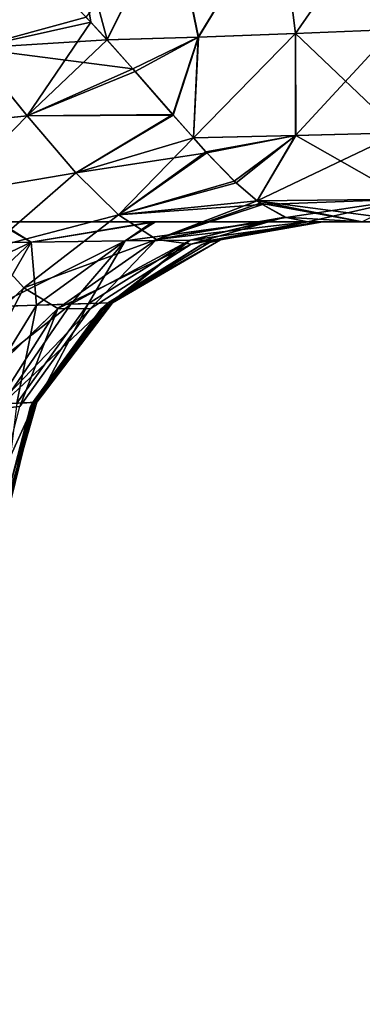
# Model space of a CAD drawing. Header units: millimetres. Extents: x -39 to 39, y -36 to 85.
# Tile 356 of 427: x 14.137 to 14.349, y 70.318 to 70.925. Entities that reach past the tile are written whole.
import ezdxf

# ---------------------------------------------------------------- set-up
doc = ezdxf.new("R2010")
doc.units = ezdxf.units.MM
doc.header["$LTSCALE"] = 65.185185
for name, color, linetype in [('125', 7, 'CONTINUOUS'), ('284', 7, 'CONTINUOUS'), ('285', 7, 'CONTINUOUS'), ('370', 7, 'CONTINUOUS'), ('371', 7, 'CONTINUOUS'), ('378', 7, 'CONTINUOUS'), ('379', 7, 'CONTINUOUS'), ('380', 7, 'CONTINUOUS'), ('381', 7, 'CONTINUOUS'), ('4', 7, 'CONTINUOUS'), ('6', 7, 'CONTINUOUS'), ('67', 7, 'CONTINUOUS'), ('69', 7, 'CONTINUOUS')]:
    doc.layers.add(name, color=color, linetype=linetype)

msp = doc.modelspace()

# ---------------------------------------------------------------- linework, layer by layer
at = {"layer": '125', "linetype": 'CONTINUOUS'}
for points in [[(13.60154, 70.8, 6.92007), (14.71176, 70.8, 7.1866), (8.56255, 70.8, 7.08897), (13.60154, 70.8, 6.92007)], [(8.56255, 70.8, 7.08897), (14.71176, 70.8, 7.1866), (8.59221, 70.8, 7.15538), (8.56255, 70.8, 7.08897)], [(8.59221, 70.8, 7.15538), (14.71176, 70.8, 7.1866), (8.60601, 70.8, 7.1763), (8.59221, 70.8, 7.15538)], [(8.63718, 70.8, -7.2129), (14.71176, 70.8, -7.1866), (8.60549, 70.8, -7.17557), (8.63718, 70.8, -7.2129)], [(14.71176, 70.8, -7.1866), (13.60154, 70.8, -6.92007), (8.60549, 70.8, -7.17557), (14.71176, 70.8, -7.1866)], [(8.60601, 70.8, 7.1763), (14.71176, 70.8, 7.1866), (8.6371, 70.8, 7.21282), (8.60601, 70.8, 7.1763)], [(14.71176, 70.8, 7.1866), (15.85, 70.8, 7.27619), (8.6371, 70.8, 7.21282), (14.71176, 70.8, 7.1866)], [(8.6371, 70.8, 7.21282), (15.85, 70.8, 7.27619), (8.67443, 70.8, 7.24451), (8.6371, 70.8, 7.21282)], [(8.6737, 70.8, -7.24399), (14.71176, 70.8, -7.1866), (8.63718, 70.8, -7.2129), (8.6737, 70.8, -7.24399)], [(8.69462, 70.8, -7.25779), (14.71176, 70.8, -7.1866), (8.6737, 70.8, -7.24399), (8.69462, 70.8, -7.25779)], [(8.67443, 70.8, 7.24451), (15.85, 70.8, 7.27619), (8.69451, 70.8, 7.25773), (8.67443, 70.8, 7.24451)], [(8.69451, 70.8, 7.25773), (15.85, 70.8, 7.27619), (8.76103, 70.8, 7.28745), (8.69451, 70.8, 7.25773)], [(8.76103, 70.8, -7.28745), (15.85, 70.8, -7.27619), (8.69462, 70.8, -7.25779), (8.76103, 70.8, -7.28745)], [(15.85, 70.8, -7.27619), (14.71176, 70.8, -7.1866), (8.69462, 70.8, -7.25779), (15.85, 70.8, -7.27619)], [(15.85, 70.8, -7.27619), (8.76103, 70.8, -7.28745), (22.93897, 70.8, -7.28745), (15.85, 70.8, -7.27619)], [(8.76103, 70.8, -7.28745), (9.8763, 70.8, -7.60098), (22.93897, 70.8, -7.28745), (8.76103, 70.8, -7.28745)], [(9.98085, 70.8, 7.62739), (8.76103, 70.8, 7.28745), (21.8237, 70.8, 7.60098), (9.98085, 70.8, 7.62739)], [(21.8237, 70.8, 7.60098), (8.76103, 70.8, 7.28745), (22.93897, 70.8, 7.28745), (21.8237, 70.8, 7.60098)], [(8.76103, 70.8, 7.28745), (15.85, 70.8, 7.27619), (22.93897, 70.8, 7.28745), (8.76103, 70.8, 7.28745)], [(9.8763, 70.8, -7.60098), (11.12479, 70.8, -7.884), (21.71915, 70.8, -7.62739), (9.8763, 70.8, -7.60098)], [(22.93897, 70.8, -7.28745), (9.8763, 70.8, -7.60098), (21.71915, 70.8, -7.62739), (22.93897, 70.8, -7.28745)], [(11.12479, 70.8, 7.884), (9.98085, 70.8, 7.62739), (20.57521, 70.8, 7.884), (11.12479, 70.8, 7.884)], [(20.57521, 70.8, 7.884), (9.98085, 70.8, 7.62739), (21.8237, 70.8, 7.60098), (20.57521, 70.8, 7.884)], [(11.12479, 70.8, -7.884), (11.22642, 70.8, -7.9123), (20.57521, 70.8, -7.884), (11.12479, 70.8, -7.884)], [(21.71915, 70.8, -7.62739), (11.12479, 70.8, -7.884), (20.57521, 70.8, -7.884), (21.71915, 70.8, -7.62739)], [(11.23243, 70.8, 7.9145), (11.12479, 70.8, 7.884), (20.47358, 70.8, 7.9123), (11.23243, 70.8, 7.9145)], [(20.47358, 70.8, 7.9123), (11.12479, 70.8, 7.884), (20.57521, 70.8, 7.884), (20.47358, 70.8, 7.9123)], [(20.57521, 70.8, -7.884), (11.22642, 70.8, -7.9123), (20.46757, 70.8, -7.9145), (20.57521, 70.8, -7.884)], [(11.22642, 70.8, -7.9123), (11.23227, 70.8, -7.91444), (20.46757, 70.8, -7.9145), (11.22642, 70.8, -7.9123)], [(20.46757, 70.8, -7.9145), (11.23227, 70.8, -7.91444), (20.46175, 70.8, -7.9167), (20.46757, 70.8, -7.9145)], [(11.23227, 70.8, -7.91444), (11.33368, 70.8, -7.9617), (20.46175, 70.8, -7.9167), (11.23227, 70.8, -7.91444)], [(11.23825, 70.8, 7.9167), (11.23243, 70.8, 7.9145), (20.46773, 70.8, 7.91444), (11.23825, 70.8, 7.9167)], [(20.46773, 70.8, 7.91444), (11.23243, 70.8, 7.9145), (20.47358, 70.8, 7.9123), (20.46773, 70.8, 7.91444)], [(11.33368, 70.8, 7.9617), (11.23825, 70.8, 7.9167), (20.36632, 70.8, 7.9617), (11.33368, 70.8, 7.9617)], [(20.36632, 70.8, 7.9617), (11.23825, 70.8, 7.9167), (20.46773, 70.8, 7.91444), (20.36632, 70.8, 7.9617)], [(11.33368, 70.8, -7.9617), (12.18846, 70.8, -8.38921), (20.36632, 70.8, -7.9617), (11.33368, 70.8, -7.9617)], [(20.46175, 70.8, -7.9167), (11.33368, 70.8, -7.9617), (20.36632, 70.8, -7.9617), (20.46175, 70.8, -7.9167)], [(12.18758, 70.8, 8.38883), (11.33368, 70.8, 7.9617), (19.51154, 70.8, 8.38921), (12.18758, 70.8, 8.38883)], [(19.51154, 70.8, 8.38921), (11.33368, 70.8, 7.9617), (20.36632, 70.8, 7.9617), (19.51154, 70.8, 8.38921)], [(13.08308, 70.8, 8.72524), (12.18758, 70.8, 8.38883), (19.51154, 70.8, 8.38921), (13.08308, 70.8, 8.72524)], [(12.18846, 70.8, -8.38921), (13.08399, 70.8, -8.72553), (18.61692, 70.8, -8.72524), (12.18846, 70.8, -8.38921)], [(20.36632, 70.8, -7.9617), (12.18846, 70.8, -8.38921), (19.51242, 70.8, -8.38883), (20.36632, 70.8, -7.9617)], [(19.51242, 70.8, -8.38883), (12.18846, 70.8, -8.38921), (18.61692, 70.8, -8.72524), (19.51242, 70.8, -8.38883)], [(14.00794, 70.8, 8.96619), (13.08308, 70.8, 8.72524), (17.69206, 70.8, 8.96619), (14.00794, 70.8, 8.96619)], [(17.69206, 70.8, 8.96619), (13.08308, 70.8, 8.72524), (18.61601, 70.8, 8.72553), (17.69206, 70.8, 8.96619)], [(18.61601, 70.8, 8.72553), (13.08308, 70.8, 8.72524), (19.51154, 70.8, 8.38921), (18.61601, 70.8, 8.72553)], [(13.08399, 70.8, -8.72553), (14.00794, 70.8, -8.96619), (18.61692, 70.8, -8.72524), (13.08399, 70.8, -8.72553)], [(14.00794, 70.8, -8.96619), (14.12292, 70.8, -9.00894), (17.69206, 70.8, -8.96619), (14.00794, 70.8, -8.96619)], [(18.61692, 70.8, -8.72524), (14.00794, 70.8, -8.96619), (17.69206, 70.8, -8.96619), (18.61692, 70.8, -8.72524)], [(14.06776, 70.8, 8.98341), (14.00794, 70.8, 8.96619), (17.57708, 70.8, 9.00894), (14.06776, 70.8, 8.98341)], [(17.57708, 70.8, 9.00894), (14.00794, 70.8, 8.96619), (17.69206, 70.8, 8.96619), (17.57708, 70.8, 9.00894)], [(14.12436, 70.8, 9.00975), (14.06776, 70.8, 8.98341), (17.57708, 70.8, 9.00894), (14.12436, 70.8, 9.00975)], [(14.12292, 70.8, -9.00894), (14.21966, 70.8, -9.08448), (17.57564, 70.8, -9.00975), (14.12292, 70.8, -9.00894)], [(17.69206, 70.8, -8.96619), (14.12292, 70.8, -9.00894), (17.63224, 70.8, -8.98341), (17.69206, 70.8, -8.96619)], [(17.63224, 70.8, -8.98341), (14.12292, 70.8, -9.00894), (17.57564, 70.8, -9.00975), (17.63224, 70.8, -8.98341)], [(14.22114, 70.8, 9.08607), (14.12436, 70.8, 9.00975), (17.48034, 70.8, 9.08448), (14.22114, 70.8, 9.08607)], [(17.48034, 70.8, 9.08448), (14.12436, 70.8, 9.00975), (17.57708, 70.8, 9.00894), (17.48034, 70.8, 9.08448)], [(17.57564, 70.8, -9.00975), (14.21966, 70.8, -9.08448), (17.47886, 70.8, -9.08607), (17.57564, 70.8, -9.00975)], [(14.21966, 70.8, -9.08448), (14.28865, 70.8, -9.18514), (17.47886, 70.8, -9.08607), (14.21966, 70.8, -9.08448)], [(14.2896, 70.8, 9.18714), (14.22114, 70.8, 9.08607), (17.41135, 70.8, 9.18514), (14.2896, 70.8, 9.18714)], [(17.41135, 70.8, 9.18514), (14.22114, 70.8, 9.08607), (17.48034, 70.8, 9.08448), (17.41135, 70.8, 9.18514)], [(17.47886, 70.8, -9.08607), (14.28865, 70.8, -9.18514), (17.4104, 70.8, -9.18714), (17.47886, 70.8, -9.08607)], [(14.28865, 70.8, -9.18514), (14.32415, 70.8, -9.30279), (17.4104, 70.8, -9.18714), (14.28865, 70.8, -9.18514)], [(14.32439, 70.8, 9.30451), (14.2896, 70.8, 9.18714), (17.37585, 70.8, 9.30279), (14.32439, 70.8, 9.30451)], [(17.37585, 70.8, 9.30279), (14.2896, 70.8, 9.18714), (17.41135, 70.8, 9.18514), (17.37585, 70.8, 9.30279)], [(14.31526, 70.8, 9.46527), (14.32202, 70.8, 9.42654), (14.34879, 70.8, 9.46448), (14.31526, 70.8, 9.46527)], [(14.34879, 70.8, -9.46448), (14.32202, 70.8, -9.42654), (14.31526, 70.8, -9.46527), (14.34879, 70.8, -9.46448)], [(14.34879, 70.8, 9.46448), (14.32202, 70.8, 9.42654), (17.35121, 70.8, 9.46448), (14.34879, 70.8, 9.46448)], [(17.35121, 70.8, 9.46448), (14.32202, 70.8, 9.42654), (17.37798, 70.8, 9.42654), (17.35121, 70.8, 9.46448)], [(14.32202, 70.8, 9.42654), (14.32439, 70.8, 9.30451), (17.37798, 70.8, 9.42654), (14.32202, 70.8, 9.42654)], [(17.37798, 70.8, -9.42654), (14.32202, 70.8, -9.42654), (14.34879, 70.8, -9.46448), (17.37798, 70.8, -9.42654)], [(17.37561, 70.8, -9.30451), (14.32202, 70.8, -9.42654), (17.37798, 70.8, -9.42654), (17.37561, 70.8, -9.30451)], [(14.32415, 70.8, -9.30279), (14.32202, 70.8, -9.42654), (17.37561, 70.8, -9.30451), (14.32415, 70.8, -9.30279)], [(17.4104, 70.8, -9.18714), (14.32415, 70.8, -9.30279), (17.37561, 70.8, -9.30451), (17.4104, 70.8, -9.18714)], [(17.37798, 70.8, 9.42654), (14.32439, 70.8, 9.30451), (17.37585, 70.8, 9.30279), (17.37798, 70.8, 9.42654)], [(14.38219, 70.8, 9.46556), (14.34879, 70.8, 9.46448), (17.31781, 70.8, 9.46555), (14.38219, 70.8, 9.46556)], [(17.31781, 70.8, 9.46555), (14.34879, 70.8, 9.46448), (17.35121, 70.8, 9.46448), (17.31781, 70.8, 9.46555)]]:
    msp.add_3dface(points, dxfattribs=at)
at = {"layer": '284', "linetype": 'CONTINUOUS'}
for points in [[(14.36534, 70.99936, -9.74766), (14.3075, 70.91605, -9.70353), (14.29743, 70.99564, -9.74948), (14.36534, 70.99936, -9.74766)], [(14.36534, 70.99936, -9.74766), (14.36795, 70.91855, -9.70402), (14.3075, 70.91605, -9.70353), (14.36534, 70.99936, -9.74766)], [(14.19128, 70.91216, -9.73268), (14.17839, 70.92614, -9.75094), (14.23131, 70.99254, -9.76584), (14.19128, 70.91216, -9.73268)], [(14.24759, 70.91387, -9.7133), (14.19128, 70.91216, -9.73268), (14.23131, 70.99254, -9.76584), (14.24759, 70.91387, -9.7133)], [(14.29743, 70.99564, -9.74948), (14.24759, 70.91387, -9.7133), (14.23131, 70.99254, -9.76584), (14.29743, 70.99564, -9.74948)], [(14.3075, 70.91605, -9.70353), (14.24759, 70.91387, -9.7133), (14.29743, 70.99564, -9.74948), (14.3075, 70.91605, -9.70353)], [(14.19128, 70.91216, -9.73268), (14.24759, 70.91387, -9.7133), (14.20731, 70.89429, -9.70895), (14.19128, 70.91216, -9.73268)], [(14.24759, 70.91387, -9.7133), (14.23185, 70.8662, -9.66861), (14.20731, 70.89429, -9.70895), (14.24759, 70.91387, -9.7133)], [(14.2446, 70.85168, -9.64491), (14.23185, 70.8662, -9.66861), (14.24759, 70.91387, -9.7133), (14.2446, 70.85168, -9.64491)], [(14.3075, 70.91605, -9.70353), (14.2446, 70.85168, -9.64491), (14.24759, 70.91387, -9.7133), (14.3075, 70.91605, -9.70353)], [(14.30766, 70.85312, -9.63665), (14.2446, 70.85168, -9.64491), (14.3075, 70.91605, -9.70353), (14.30766, 70.85312, -9.63665)], [(14.36795, 70.91855, -9.70402), (14.30766, 70.85312, -9.63665), (14.3075, 70.91605, -9.70353), (14.36795, 70.91855, -9.70402)], [(14.36795, 70.91855, -9.70402), (14.37189, 70.85475, -9.63802), (14.30766, 70.85312, -9.63665), (14.36795, 70.91855, -9.70402)], [(14.2446, 70.85168, -9.64491), (14.30766, 70.85312, -9.63665), (14.25284, 70.84255, -9.62835), (14.2446, 70.85168, -9.64491)], [(14.30766, 70.85312, -9.63665), (14.27102, 70.82394, -9.58778), (14.25284, 70.84255, -9.62835), (14.30766, 70.85312, -9.63665)], [(14.28392, 70.81293, -9.55539), (14.27102, 70.82394, -9.58778), (14.30766, 70.85312, -9.63665), (14.28392, 70.81293, -9.55539)], [(14.37189, 70.85475, -9.63802), (14.28392, 70.81293, -9.55539), (14.30766, 70.85312, -9.63665), (14.37189, 70.85475, -9.63802)], [(14.37189, 70.85475, -9.63802), (14.3768, 70.81396, -9.55583), (14.28392, 70.81293, -9.55539), (14.37189, 70.85475, -9.63802)], [(14.28392, 70.81293, -9.55539), (14.3768, 70.81396, -9.55583), (14.28718, 70.81058, -9.54681), (14.28392, 70.81293, -9.55539)], [(14.28718, 70.81058, -9.54681), (14.3768, 70.81396, -9.55583), (14.30173, 70.80265, -9.50604), (14.28718, 70.81058, -9.54681)], [(14.3768, 70.81396, -9.55583), (14.31526, 70.8, -9.46527), (14.30173, 70.80265, -9.50604), (14.3768, 70.81396, -9.55583)], [(14.34879, 70.8, -9.46448), (14.31526, 70.8, -9.46527), (14.3768, 70.81396, -9.55583), (14.34879, 70.8, -9.46448)]]:
    msp.add_3dface(points, dxfattribs=at)
at = {"layer": '285', "linetype": 'CONTINUOUS'}
for points in [[(14.36795, 70.91855, 9.70402), (14.36534, 70.99936, 9.74766), (14.29754, 70.99564, 9.74947), (14.36795, 70.91855, 9.70402)], [(14.23152, 70.99255, 9.76576), (14.17045, 70.9902, 9.79593), (14.19134, 70.91213, 9.73263), (14.23152, 70.99255, 9.76576)], [(14.24774, 70.91387, 9.71326), (14.23152, 70.99255, 9.76576), (14.19134, 70.91213, 9.73263), (14.24774, 70.91387, 9.71326)], [(14.29754, 70.99564, 9.74947), (14.23152, 70.99255, 9.76576), (14.24774, 70.91387, 9.71326), (14.29754, 70.99564, 9.74947)], [(14.30757, 70.91605, 9.70352), (14.29754, 70.99564, 9.74947), (14.24774, 70.91387, 9.71326), (14.30757, 70.91605, 9.70352)], [(14.36795, 70.91855, 9.70402), (14.29754, 70.99564, 9.74947), (14.30757, 70.91605, 9.70352), (14.36795, 70.91855, 9.70402)], [(14.17045, 70.9902, 9.79593), (14.14988, 70.95588, 9.79054), (14.18129, 70.92302, 9.74688), (14.17045, 70.9902, 9.79593)], [(14.19134, 70.91213, 9.73263), (14.17045, 70.9902, 9.79593), (14.18129, 70.92302, 9.74688), (14.19134, 70.91213, 9.73263)], [(14.24774, 70.91387, 9.71326), (14.19134, 70.91213, 9.73263), (14.2087, 70.89272, 9.7068), (14.24774, 70.91387, 9.71326)], [(14.24774, 70.91387, 9.71326), (14.2087, 70.89272, 9.7068), (14.23218, 70.86583, 9.66803), (14.24774, 70.91387, 9.71326)], [(14.2446, 70.85167, 9.6449), (14.24774, 70.91387, 9.71326), (14.23218, 70.86583, 9.66803), (14.2446, 70.85167, 9.6449)], [(14.3077, 70.85312, 9.63665), (14.30757, 70.91605, 9.70352), (14.2446, 70.85167, 9.6449), (14.3077, 70.85312, 9.63665)], [(14.30757, 70.91605, 9.70352), (14.24774, 70.91387, 9.71326), (14.2446, 70.85167, 9.6449), (14.30757, 70.91605, 9.70352)], [(14.37189, 70.85475, 9.63802), (14.36795, 70.91855, 9.70402), (14.30757, 70.91605, 9.70352), (14.37189, 70.85475, 9.63802)], [(14.37189, 70.85475, 9.63802), (14.30757, 70.91605, 9.70352), (14.3077, 70.85312, 9.63665), (14.37189, 70.85475, 9.63802)], [(14.3077, 70.85312, 9.63665), (14.2446, 70.85167, 9.6449), (14.25233, 70.8431, 9.62939), (14.3077, 70.85312, 9.63665)], [(14.3077, 70.85312, 9.63665), (14.25233, 70.8431, 9.62939), (14.26982, 70.82507, 9.59063), (14.3077, 70.85312, 9.63665)], [(14.28388, 70.81297, 9.55553), (14.3077, 70.85312, 9.63665), (14.26982, 70.82507, 9.59063), (14.28388, 70.81297, 9.55553)], [(14.3768, 70.81396, 9.55583), (14.3077, 70.85312, 9.63665), (14.28388, 70.81297, 9.55553), (14.3768, 70.81396, 9.55583)], [(14.3768, 70.81396, 9.55583), (14.37189, 70.85475, 9.63802), (14.3077, 70.85312, 9.63665), (14.3768, 70.81396, 9.55583)], [(14.38219, 70.8, 9.46556), (14.3768, 70.81396, 9.55583), (14.28388, 70.81297, 9.55553), (14.38219, 70.8, 9.46556)], [(14.34879, 70.8, 9.46448), (14.38219, 70.8, 9.46556), (14.28388, 70.81297, 9.55553), (14.34879, 70.8, 9.46448)], [(14.34879, 70.8, 9.46448), (14.28388, 70.81297, 9.55553), (14.28576, 70.81159, 9.5506), (14.34879, 70.8, 9.46448)], [(14.34879, 70.8, 9.46448), (14.28576, 70.81159, 9.5506), (14.30093, 70.80296, 9.50837), (14.34879, 70.8, 9.46448)], [(14.31526, 70.8, 9.46527), (14.34879, 70.8, 9.46448), (14.30093, 70.80296, 9.50837), (14.31526, 70.8, 9.46527)]]:
    msp.add_3dface(points, dxfattribs=at)
at = {"layer": '370', "linetype": 'CONTINUOUS'}
for points in [[(14.12436, 70.8, 9.00975), (14.1445, 70.78747, 9.10875), (14.07278, 70.78642, 9.06439), (14.12436, 70.8, 9.00975)], [(14.12436, 70.8, 9.00975), (14.22114, 70.8, 9.08607), (14.1445, 70.78747, 9.10875), (14.12436, 70.8, 9.00975)], [(14.22114, 70.8, 9.08607), (14.2026, 70.78826, 9.17071), (14.1445, 70.78747, 9.10875), (14.22114, 70.8, 9.08607)], [(14.2896, 70.8, 9.18714), (14.24259, 70.78877, 9.24613), (14.2026, 70.78826, 9.17071), (14.2896, 70.8, 9.18714)], [(14.22114, 70.8, 9.08607), (14.2896, 70.8, 9.18714), (14.2026, 70.78826, 9.17071), (14.22114, 70.8, 9.08607)], [(14.32439, 70.8, 9.30451), (14.26129, 70.78897, 9.32967), (14.24259, 70.78877, 9.24613), (14.32439, 70.8, 9.30451)], [(14.2896, 70.8, 9.18714), (14.32439, 70.8, 9.30451), (14.24259, 70.78877, 9.24613), (14.2896, 70.8, 9.18714)], [(14.32202, 70.8, 9.42654), (14.25721, 70.78887, 9.41522), (14.26129, 70.78897, 9.32967), (14.32202, 70.8, 9.42654)], [(14.32439, 70.8, 9.30451), (14.32202, 70.8, 9.42654), (14.26129, 70.78897, 9.32967), (14.32439, 70.8, 9.30451)], [(14.12148, 70.74776, 9.17683), (14.05607, 70.7455, 9.12878), (14.1445, 70.78747, 9.10875), (14.12148, 70.74776, 9.17683)], [(14.1445, 70.78747, 9.10875), (14.05607, 70.7455, 9.12878), (14.07278, 70.78642, 9.06439), (14.1445, 70.78747, 9.10875)], [(14.16897, 70.74931, 9.24331), (14.12148, 70.74776, 9.17683), (14.2026, 70.78826, 9.17071), (14.16897, 70.74931, 9.24331)], [(14.2026, 70.78826, 9.17071), (14.12148, 70.74776, 9.17683), (14.1445, 70.78747, 9.10875), (14.2026, 70.78826, 9.17071)], [(14.19324, 70.75002, 9.32166), (14.16897, 70.74931, 9.24331), (14.24259, 70.78877, 9.24613), (14.19324, 70.75002, 9.32166)], [(14.24259, 70.78877, 9.24613), (14.16897, 70.74931, 9.24331), (14.2026, 70.78826, 9.17071), (14.24259, 70.78877, 9.24613)], [(14.19153, 70.74984, 9.40375), (14.19324, 70.75002, 9.32166), (14.24982, 70.78608, 9.41392), (14.19153, 70.74984, 9.40375)], [(14.25721, 70.78887, 9.41522), (14.19324, 70.75002, 9.32166), (14.26129, 70.78897, 9.32967), (14.25721, 70.78887, 9.41522)], [(14.26129, 70.78897, 9.32967), (14.19324, 70.75002, 9.32166), (14.24259, 70.78877, 9.24613), (14.26129, 70.78897, 9.32967)], [(14.24982, 70.78608, 9.41392), (14.19324, 70.75002, 9.32166), (14.25721, 70.78887, 9.41522), (14.24982, 70.78608, 9.41392)], [(14.12686, 70.68774, 9.26341), (14.08797, 70.68566, 9.20827), (14.16897, 70.74931, 9.24331), (14.12686, 70.68774, 9.26341)], [(14.16897, 70.74931, 9.24331), (14.08797, 70.68566, 9.20827), (14.12148, 70.74776, 9.17683), (14.16897, 70.74931, 9.24331)], [(14.14668, 70.6887, 9.32805), (14.12686, 70.68774, 9.26341), (14.19324, 70.75002, 9.32166), (14.14668, 70.6887, 9.32805)], [(14.19324, 70.75002, 9.32166), (14.12686, 70.68774, 9.26341), (14.16897, 70.74931, 9.24331), (14.19324, 70.75002, 9.32166)], [(14.19153, 70.74984, 9.40375), (14.14668, 70.6887, 9.32805), (14.19324, 70.75002, 9.32166), (14.19153, 70.74984, 9.40375)], [(14.18766, 70.74627, 9.40307), (14.14668, 70.6887, 9.32805), (14.19153, 70.74984, 9.40375), (14.18766, 70.74627, 9.40307)], [(14.14532, 70.68846, 9.39568), (14.14668, 70.6887, 9.32805), (14.18766, 70.74627, 9.40307), (14.14532, 70.68846, 9.39568)], [(14.14668, 70.6887, 9.32805), (14.11237, 70.61337, 9.27949), (14.12686, 70.68774, 9.26341), (14.14668, 70.6887, 9.32805)], [(14.12403, 70.61408, 9.31603), (14.11237, 70.61337, 9.27949), (14.14668, 70.6887, 9.32805), (14.12403, 70.61408, 9.31603)], [(14.12845, 70.61428, 9.35413), (14.12403, 70.61408, 9.31603), (14.14668, 70.6887, 9.32805), (14.12845, 70.61428, 9.35413)], [(14.14532, 70.68846, 9.39568), (14.12845, 70.61428, 9.35413), (14.14668, 70.6887, 9.32805), (14.14532, 70.68846, 9.39568)], [(14.1442, 70.6861, 9.39548), (14.12845, 70.61428, 9.35413), (14.14532, 70.68846, 9.39568), (14.1442, 70.6861, 9.39548)], [(14.12549, 70.61395, 9.39221), (14.12845, 70.61428, 9.35413), (14.1442, 70.6861, 9.39548), (14.12549, 70.61395, 9.39221)]]:
    msp.add_3dface(points, dxfattribs=at)
at = {"layer": '371', "linetype": 'CONTINUOUS'}
for points in [[(14.10834, 70.90692, 9.7971), (14.14988, 70.95588, 9.79054), (14.0749, 70.95239, 9.87882), (14.10834, 70.90692, 9.7971)], [(14.18129, 70.92302, 9.74688), (14.14988, 70.95588, 9.79054), (14.10834, 70.90692, 9.7971), (14.18129, 70.92302, 9.74688)], [(14.14202, 70.86528, 9.72474), (14.18129, 70.92302, 9.74688), (14.10834, 70.90692, 9.7971), (14.14202, 70.86528, 9.72474)], [(14.19134, 70.91213, 9.73263), (14.18129, 70.92302, 9.74688), (14.14202, 70.86528, 9.72474), (14.19134, 70.91213, 9.73263)], [(14.14202, 70.86528, 9.72474), (14.10834, 70.90692, 9.7971), (14.07214, 70.85798, 9.82956), (14.14202, 70.86528, 9.72474)], [(14.2087, 70.89272, 9.7068), (14.19134, 70.91213, 9.73263), (14.14202, 70.86528, 9.72474), (14.2087, 70.89272, 9.7068)], [(14.23218, 70.86583, 9.66803), (14.2087, 70.89272, 9.7068), (14.14202, 70.86528, 9.72474), (14.23218, 70.86583, 9.66803)], [(14.14202, 70.86528, 9.72474), (14.07214, 70.85798, 9.82956), (14.09484, 70.81694, 9.74764), (14.14202, 70.86528, 9.72474)], [(14.17212, 70.83023, 9.65643), (14.14202, 70.86528, 9.72474), (14.09484, 70.81694, 9.74764), (14.17212, 70.83023, 9.65643)], [(14.17212, 70.83023, 9.65643), (14.23218, 70.86583, 9.66803), (14.14202, 70.86528, 9.72474), (14.17212, 70.83023, 9.65643)], [(14.2446, 70.85167, 9.6449), (14.23218, 70.86583, 9.66803), (14.17212, 70.83023, 9.65643), (14.2446, 70.85167, 9.6449)], [(14.19844, 70.80421, 9.58874), (14.2446, 70.85167, 9.6449), (14.17212, 70.83023, 9.65643), (14.19844, 70.80421, 9.58874)], [(14.25233, 70.8431, 9.62939), (14.2446, 70.85167, 9.6449), (14.19844, 70.80421, 9.58874), (14.25233, 70.8431, 9.62939)], [(14.26982, 70.82507, 9.59063), (14.25233, 70.8431, 9.62939), (14.19844, 70.80421, 9.58874), (14.26982, 70.82507, 9.59063)], [(14.17212, 70.83023, 9.65643), (14.09484, 70.81694, 9.74764), (14.11794, 70.78335, 9.66949), (14.17212, 70.83023, 9.65643)], [(14.19844, 70.80421, 9.58874), (14.17212, 70.83023, 9.65643), (14.11794, 70.78335, 9.66949), (14.19844, 70.80421, 9.58874)], [(14.28388, 70.81297, 9.55553), (14.26982, 70.82507, 9.59063), (14.19844, 70.80421, 9.58874), (14.28388, 70.81297, 9.55553)], [(14.22186, 70.78909, 9.52061), (14.28388, 70.81297, 9.55553), (14.19844, 70.80421, 9.58874), (14.22186, 70.78909, 9.52061)], [(14.28576, 70.81159, 9.5506), (14.28388, 70.81297, 9.55553), (14.22186, 70.78909, 9.52061), (14.28576, 70.81159, 9.5506)], [(14.30093, 70.80296, 9.50837), (14.28576, 70.81159, 9.5506), (14.22186, 70.78909, 9.52061), (14.30093, 70.80296, 9.50837)], [(14.19844, 70.80421, 9.58874), (14.11794, 70.78335, 9.66949), (14.14003, 70.75937, 9.59275), (14.19844, 70.80421, 9.58874)], [(14.22186, 70.78909, 9.52061), (14.19844, 70.80421, 9.58874), (14.14003, 70.75937, 9.59275), (14.22186, 70.78909, 9.52061)], [(14.24319, 70.78614, 9.45269), (14.30093, 70.80296, 9.50837), (14.22186, 70.78909, 9.52061), (14.24319, 70.78614, 9.45269)], [(14.31526, 70.8, 9.46527), (14.30093, 70.80296, 9.50837), (14.24319, 70.78614, 9.45269), (14.31526, 70.8, 9.46527)], [(14.22186, 70.78909, 9.52061), (14.14003, 70.75937, 9.59275), (14.16098, 70.74666, 9.51666), (14.22186, 70.78909, 9.52061)], [(14.18095, 70.74632, 9.44182), (14.22186, 70.78909, 9.52061), (14.16098, 70.74666, 9.51666), (14.18095, 70.74632, 9.44182)], [(14.24319, 70.78614, 9.45269), (14.22186, 70.78909, 9.52061), (14.18095, 70.74632, 9.44182), (14.24319, 70.78614, 9.45269)], [(14.11794, 70.78335, 9.66949), (14.09025, 70.71199, 9.65939), (14.14003, 70.75937, 9.59275), (14.11794, 70.78335, 9.66949)], [(14.09025, 70.71199, 9.65939), (14.10559, 70.69346, 9.58356), (14.14003, 70.75937, 9.59275), (14.09025, 70.71199, 9.65939)], [(14.14003, 70.75937, 9.59275), (14.10559, 70.69346, 9.58356), (14.16098, 70.74666, 9.51666), (14.14003, 70.75937, 9.59275)], [(14.10559, 70.69346, 9.58356), (14.12141, 70.68461, 9.50826), (14.16098, 70.74666, 9.51666), (14.10559, 70.69346, 9.58356)], [(14.12141, 70.68461, 9.50826), (14.13743, 70.6861, 9.43422), (14.16098, 70.74666, 9.51666), (14.12141, 70.68461, 9.50826)], [(14.13743, 70.6861, 9.43422), (14.18095, 70.74632, 9.44182), (14.16098, 70.74666, 9.51666), (14.13743, 70.6861, 9.43422)], [(14.12141, 70.68461, 9.50826), (14.11872, 70.61395, 9.43095), (14.13743, 70.6861, 9.43422), (14.12141, 70.68461, 9.50826)]]:
    msp.add_3dface(points, dxfattribs=at)
at = {"layer": '378', "linetype": 'CONTINUOUS'}
for points in [[(14.12292, 70.8, -9.00894), (14.07278, 70.78642, -9.06438), (14.1445, 70.78747, -9.10875), (14.12292, 70.8, -9.00894)], [(14.21966, 70.8, -9.08448), (14.12292, 70.8, -9.00894), (14.1445, 70.78747, -9.10875), (14.21966, 70.8, -9.08448)], [(14.21966, 70.8, -9.08448), (14.1445, 70.78747, -9.10875), (14.2026, 70.78826, -9.17071), (14.21966, 70.8, -9.08448)], [(14.28865, 70.8, -9.18514), (14.21966, 70.8, -9.08448), (14.2026, 70.78826, -9.17071), (14.28865, 70.8, -9.18514)], [(14.28865, 70.8, -9.18514), (14.2026, 70.78826, -9.17071), (14.24259, 70.78877, -9.24613), (14.28865, 70.8, -9.18514)], [(14.32415, 70.8, -9.30279), (14.24259, 70.78877, -9.24613), (14.26129, 70.78897, -9.32967), (14.32415, 70.8, -9.30279)], [(14.32415, 70.8, -9.30279), (14.28865, 70.8, -9.18514), (14.24259, 70.78877, -9.24613), (14.32415, 70.8, -9.30279)], [(14.32415, 70.8, -9.30279), (14.26129, 70.78897, -9.32967), (14.25721, 70.78887, -9.41522), (14.32415, 70.8, -9.30279)], [(14.32202, 70.8, -9.42654), (14.32415, 70.8, -9.30279), (14.25721, 70.78887, -9.41522), (14.32202, 70.8, -9.42654)], [(14.07278, 70.78642, -9.06438), (14.10135, 70.74708, -9.1585), (14.1445, 70.78747, -9.10875), (14.07278, 70.78642, -9.06438)], [(14.10135, 70.74708, -9.1585), (14.14785, 70.74864, -9.20813), (14.1445, 70.78747, -9.10875), (14.10135, 70.74708, -9.1585)], [(14.1445, 70.78747, -9.10875), (14.14785, 70.74864, -9.20813), (14.2026, 70.78826, -9.17071), (14.1445, 70.78747, -9.10875)], [(14.14785, 70.74864, -9.20813), (14.17983, 70.74965, -9.26849), (14.2026, 70.78826, -9.17071), (14.14785, 70.74864, -9.20813)], [(14.2026, 70.78826, -9.17071), (14.17983, 70.74965, -9.26849), (14.24259, 70.78877, -9.24613), (14.2026, 70.78826, -9.17071)], [(14.17983, 70.74965, -9.26849), (14.19479, 70.75005, -9.33532), (14.24259, 70.78877, -9.24613), (14.17983, 70.74965, -9.26849)], [(14.26129, 70.78897, -9.32967), (14.19153, 70.74984, -9.40375), (14.24982, 70.78608, -9.41392), (14.26129, 70.78897, -9.32967)], [(14.19479, 70.75005, -9.33532), (14.19153, 70.74984, -9.40375), (14.26129, 70.78897, -9.32967), (14.19479, 70.75005, -9.33532)], [(14.24259, 70.78877, -9.24613), (14.19479, 70.75005, -9.33532), (14.26129, 70.78897, -9.32967), (14.24259, 70.78877, -9.24613)], [(14.25721, 70.78887, -9.41522), (14.26129, 70.78897, -9.32967), (14.24982, 70.78608, -9.41392), (14.25721, 70.78887, -9.41522)], [(14.13573, 70.68819, -9.2842), (14.14795, 70.68875, -9.33929), (14.17983, 70.74965, -9.26849), (14.13573, 70.68819, -9.2842)], [(14.14785, 70.74864, -9.20813), (14.13573, 70.68819, -9.2842), (14.17983, 70.74965, -9.26849), (14.14785, 70.74864, -9.20813)], [(14.14795, 70.68875, -9.33929), (14.14532, 70.68846, -9.39568), (14.19479, 70.75005, -9.33532), (14.14795, 70.68875, -9.33929)], [(14.19479, 70.75005, -9.33532), (14.14532, 70.68846, -9.39568), (14.18766, 70.74627, -9.40307), (14.19479, 70.75005, -9.33532)], [(14.17983, 70.74965, -9.26849), (14.14795, 70.68875, -9.33929), (14.19479, 70.75005, -9.33532), (14.17983, 70.74965, -9.26849)], [(14.19153, 70.74984, -9.40375), (14.19479, 70.75005, -9.33532), (14.18766, 70.74627, -9.40307), (14.19153, 70.74984, -9.40375)], [(14.10135, 70.74708, -9.1585), (14.10958, 70.68683, -9.23428), (14.14785, 70.74864, -9.20813), (14.10135, 70.74708, -9.1585)], [(14.10958, 70.68683, -9.23428), (14.13573, 70.68819, -9.2842), (14.14785, 70.74864, -9.20813), (14.10958, 70.68683, -9.23428)], [(14.14795, 70.68875, -9.33929), (14.12549, 70.61395, -9.39221), (14.1442, 70.6861, -9.39548), (14.14795, 70.68875, -9.33929)], [(14.12657, 70.61422, -9.33033), (14.12549, 70.61395, -9.39221), (14.14795, 70.68875, -9.33929), (14.12657, 70.61422, -9.33033)], [(14.13573, 70.68819, -9.2842), (14.12657, 70.61422, -9.33033), (14.14795, 70.68875, -9.33929), (14.13573, 70.68819, -9.2842)], [(14.14532, 70.68846, -9.39568), (14.14795, 70.68875, -9.33929), (14.1442, 70.6861, -9.39548), (14.14532, 70.68846, -9.39568)]]:
    msp.add_3dface(points, dxfattribs=at)
at = {"layer": '379', "linetype": 'CONTINUOUS'}
for points in [[(14.14567, 70.96017, -9.79647), (14.10833, 70.90693, -9.79711), (14.07489, 70.9524, -9.87884), (14.14567, 70.96017, -9.79647)], [(14.14567, 70.96017, -9.79647), (14.17839, 70.92614, -9.75094), (14.10833, 70.90693, -9.79711), (14.14567, 70.96017, -9.79647)], [(14.17839, 70.92614, -9.75094), (14.19128, 70.91216, -9.73268), (14.10833, 70.90693, -9.79711), (14.17839, 70.92614, -9.75094)], [(14.14201, 70.86529, -9.72475), (14.07211, 70.85804, -9.82968), (14.10833, 70.90693, -9.79711), (14.14201, 70.86529, -9.72475)], [(14.19128, 70.91216, -9.73268), (14.20731, 70.89429, -9.70895), (14.10833, 70.90693, -9.79711), (14.19128, 70.91216, -9.73268)], [(14.20731, 70.89429, -9.70895), (14.14201, 70.86529, -9.72475), (14.10833, 70.90693, -9.79711), (14.20731, 70.89429, -9.70895)], [(14.20731, 70.89429, -9.70895), (14.23185, 70.8662, -9.66861), (14.14201, 70.86529, -9.72475), (14.20731, 70.89429, -9.70895)], [(14.09482, 70.81698, -9.74773), (14.07211, 70.85804, -9.82968), (14.14201, 70.86529, -9.72475), (14.09482, 70.81698, -9.74773)], [(14.17212, 70.83023, -9.65644), (14.09482, 70.81698, -9.74773), (14.14201, 70.86529, -9.72475), (14.17212, 70.83023, -9.65644)], [(14.23185, 70.8662, -9.66861), (14.17212, 70.83023, -9.65644), (14.14201, 70.86529, -9.72475), (14.23185, 70.8662, -9.66861)], [(14.23185, 70.8662, -9.66861), (14.2446, 70.85168, -9.64491), (14.17212, 70.83023, -9.65644), (14.23185, 70.8662, -9.66861)], [(14.2446, 70.85168, -9.64491), (14.25284, 70.84255, -9.62835), (14.17212, 70.83023, -9.65644), (14.2446, 70.85168, -9.64491)], [(14.25284, 70.84255, -9.62835), (14.19844, 70.80421, -9.58874), (14.17212, 70.83023, -9.65644), (14.25284, 70.84255, -9.62835)], [(14.25284, 70.84255, -9.62835), (14.27102, 70.82394, -9.58778), (14.19844, 70.80421, -9.58874), (14.25284, 70.84255, -9.62835)], [(14.11792, 70.78338, -9.66955), (14.09482, 70.81698, -9.74773), (14.17212, 70.83023, -9.65644), (14.11792, 70.78338, -9.66955)], [(14.19844, 70.80421, -9.58874), (14.11792, 70.78338, -9.66955), (14.17212, 70.83023, -9.65644), (14.19844, 70.80421, -9.58874)], [(14.27102, 70.82394, -9.58778), (14.28392, 70.81293, -9.55539), (14.19844, 70.80421, -9.58874), (14.27102, 70.82394, -9.58778)], [(14.28392, 70.81293, -9.55539), (14.28718, 70.81058, -9.54681), (14.19844, 70.80421, -9.58874), (14.28392, 70.81293, -9.55539)], [(14.28718, 70.81058, -9.54681), (14.22185, 70.78909, -9.52061), (14.19844, 70.80421, -9.58874), (14.28718, 70.81058, -9.54681)], [(14.28718, 70.81058, -9.54681), (14.30173, 70.80265, -9.50604), (14.22185, 70.78909, -9.52061), (14.28718, 70.81058, -9.54681)], [(14.14002, 70.75938, -9.59279), (14.11792, 70.78338, -9.66955), (14.19844, 70.80421, -9.58874), (14.14002, 70.75938, -9.59279)], [(14.22185, 70.78909, -9.52061), (14.14002, 70.75938, -9.59279), (14.19844, 70.80421, -9.58874), (14.22185, 70.78909, -9.52061)], [(14.30173, 70.80265, -9.50604), (14.31526, 70.8, -9.46527), (14.22185, 70.78909, -9.52061), (14.30173, 70.80265, -9.50604)], [(14.31526, 70.8, -9.46527), (14.24319, 70.78614, -9.45269), (14.22185, 70.78909, -9.52061), (14.31526, 70.8, -9.46527)], [(14.16098, 70.74666, -9.51668), (14.14002, 70.75938, -9.59279), (14.22185, 70.78909, -9.52061), (14.16098, 70.74666, -9.51668)], [(14.24319, 70.78614, -9.45269), (14.16098, 70.74666, -9.51668), (14.22185, 70.78909, -9.52061), (14.24319, 70.78614, -9.45269)], [(14.18095, 70.74632, -9.44182), (14.16098, 70.74666, -9.51668), (14.24319, 70.78614, -9.45269), (14.18095, 70.74632, -9.44182)], [(14.14002, 70.75938, -9.59279), (14.09021, 70.71205, -9.65957), (14.11792, 70.78338, -9.66955), (14.14002, 70.75938, -9.59279)], [(14.10556, 70.69348, -9.58367), (14.09021, 70.71205, -9.65957), (14.14002, 70.75938, -9.59279), (14.10556, 70.69348, -9.58367)], [(14.16098, 70.74666, -9.51668), (14.10556, 70.69348, -9.58367), (14.14002, 70.75938, -9.59279), (14.16098, 70.74666, -9.51668)], [(14.12139, 70.68461, -9.50832), (14.10556, 70.69348, -9.58367), (14.16098, 70.74666, -9.51668), (14.12139, 70.68461, -9.50832)], [(14.18095, 70.74632, -9.44182), (14.12139, 70.68461, -9.50832), (14.16098, 70.74666, -9.51668), (14.18095, 70.74632, -9.44182)], [(14.13743, 70.6861, -9.43422), (14.12139, 70.68461, -9.50832), (14.18095, 70.74632, -9.44182), (14.13743, 70.6861, -9.43422)]]:
    msp.add_3dface(points, dxfattribs=at)
at = {"layer": '380', "linetype": 'CONTINUOUS'}
for points in [[(14.81825, 71.52659, 7.18344), (14.71176, 70.8, 7.1866), (14.29292, 71.49468, 7.089), (14.81825, 71.52659, 7.18344)], [(14.29292, 71.49468, 7.089), (13.60154, 70.8, 6.92007), (13.77443, 71.45797, 6.95589), (14.29292, 71.49468, 7.089)], [(14.71176, 70.8, 7.1866), (13.60154, 70.8, 6.92007), (14.29292, 71.49468, 7.089), (14.71176, 70.8, 7.1866)]]:
    msp.add_3dface(points, dxfattribs=at)
at = {"layer": '381', "linetype": 'CONTINUOUS'}
for points in [[(14.29805, 71.49503, -7.09012), (14.71176, 70.8, -7.1866), (14.817, 71.52653, -7.18327), (14.29805, 71.49503, -7.09012)], [(13.77896, 71.4583, -6.95723), (14.71176, 70.8, -7.1866), (14.29805, 71.49503, -7.09012), (13.77896, 71.4583, -6.95723)], [(13.60154, 70.8, -6.92007), (14.71176, 70.8, -7.1866), (13.77896, 71.4583, -6.95723), (13.60154, 70.8, -6.92007)]]:
    msp.add_3dface(points, dxfattribs=at)
at = {"layer": '4', "color": 7, "linetype": 'CONTINUOUS'}
for points in [[(-38.75, 0, 23), (38.75, 85, 23), (-38.75, 85, 23), (-38.75, 0, 23)], [(-38.75, 0, 23), (38.75, 0, 23), (38.75, 85, 23), (-38.75, 0, 23)]]:
    msp.add_3dface(points, dxfattribs=at)
at = {"layer": '6', "color": 7, "linetype": 'CONTINUOUS'}
for points in [[(38.75, 0, -23), (-38.75, 85, -23), (38.75, 85, -23), (38.75, 0, -23)], [(38.75, 0, -23), (-38.75, 0, -23), (-38.75, 85, -23), (38.75, 0, -23)]]:
    msp.add_3dface(points, dxfattribs=at)
at = {"layer": '67', "color": 7, "linetype": 'CONTINUOUS'}
for points in [[(-37.14247, 80.4, 20.89247), (37.14247, 80.4, 20.89247), (-36.94822, 21.7676, 20.89247), (-37.14247, 80.4, 20.89247)], [(-36.94822, 21.7676, 20.89247), (37.14247, 80.4, 20.89247), (-36.86, 21.81068, 20.89247), (-36.94822, 21.7676, 20.89247)], [(-36.86, 21.81068, 20.89247), (37.14247, 80.4, 20.89247), (-36.76292, 21.82549, 20.89247), (-36.86, 21.81068, 20.89247)], [(-36.76292, 21.82549, 20.89247), (37.14247, 80.4, 20.89247), (36.76292, 21.82549, 20.89247), (-36.76292, 21.82549, 20.89247)]]:
    msp.add_3dface(points, dxfattribs=at)
at = {"layer": '69', "color": 7, "linetype": 'CONTINUOUS'}
for points in [[(37.14247, 80.4, -20.89247), (-37.14247, 80.4, -20.89247), (36.94822, 21.7676, -20.89247), (37.14247, 80.4, -20.89247)], [(36.76292, 21.82549, -20.89247), (-37.14247, 80.4, -20.89247), (-36.76292, 21.82549, -20.89247), (36.76292, 21.82549, -20.89247)], [(36.86, 21.81068, -20.89247), (-37.14247, 80.4, -20.89247), (36.76292, 21.82549, -20.89247), (36.86, 21.81068, -20.89247)], [(36.94822, 21.7676, -20.89247), (-37.14247, 80.4, -20.89247), (36.86, 21.81068, -20.89247), (36.94822, 21.7676, -20.89247)]]:
    msp.add_3dface(points, dxfattribs=at)

doc.saveas('drawing.dxf')
